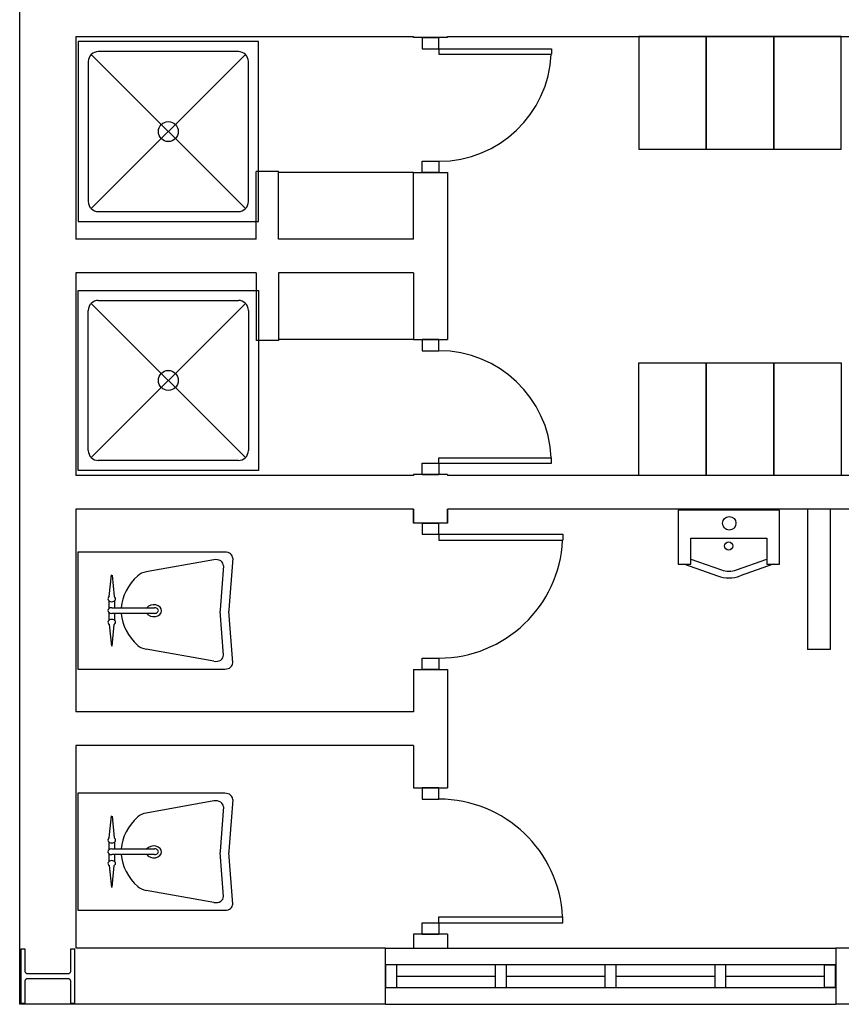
# Model space of a CAD drawing. Header units: millimetres. Extents: x -559 to 10735, y -2326 to 222.
# Tile 282 of 656: x 2507.31 to 2509.21, y -1902.6 to -1900.32. Entities that reach past the tile are written whole.
import ezdxf

# ---------------------------------------------------------------- set-up
doc = ezdxf.new("R2010")
doc.units = ezdxf.units.MM
doc.header["$LTSCALE"] = 4
doc.layers.add('Planta Baixa', color=251, linetype='Continuous')

# ---------------------------------------------------------------- blocks, each defined once
blk = doc.blocks.new('AUD18D1S-flat-45-flat-1')
at = {"color": 9}
for p, q in [((-0.075, 0), (0.075, 0)), ((0.075, -0.65), (-0.075, -0.65))]:
    blk.add_line(p, q, dxfattribs=at)
blk = doc.blocks.new('AUD19D1S-flat-45-flat-1')
at = {"color": 9}
for p, q in [((0, 0), (0, 0)), ((0, -0.65), (0, -0.65))]:
    blk.add_line(p, q, dxfattribs=at)
blk = doc.blocks.new('AUD37D1S-flat-117-flat-1')
at = {"color": 9}
for p, q in [((0.0375, 0), (-0.0375, 0)), ((-0.0375, 0), (-0.0375, -0.05)), ((0.0375, -0.05), (0.0375, 0)), ((-0.0375, -0.05), (0.0375, -0.05))]:
    blk.add_line(p, q, dxfattribs=at)
at = {"color": 9, "oblique": 22.6199, "width": 1.083333, "flags": 3}
for p in [(-0.0375, -0.05), (0, -0.05), (0.0375, -0.05)]:
    blk.add_attdef('JAMBPT', p, '', height=0.00588, rotation=326.3099, dxfattribs=at)
at = {"color": 9, "width": 0.666667, "flags": 3}
for p in [(0, -0.05), (0.0375, -0.05)]:
    blk.add_attdef('JAMBPT', p, '', height=0.0075, rotation=270, dxfattribs=at)
blk = doc.blocks.new('AUD37D1S-flat-116-flat-1')
at = {"color": 9}
for p, q in [((-0.0375, 0.05), (0.0375, 0.05)), ((-0.0375, 0), (-0.0375, 0.05)), ((0.0375, 0.05), (0.0375, 0)), ((0.0375, 0), (-0.0375, 0))]:
    blk.add_line(p, q, dxfattribs=at)
at = {"color": 9, "text_generation_flag": 4, "flags": 3}
for p, height, rotation, width in [((-0.0375, 0.05), 0.00588, 33.6901, 1.083333), ((0, 0.05), 0.0075, 90, 0.666667), ((0, 0.05), 0.00588, 33.6901, 1.083333), ((0.0375, 0.05), 0.0075, 90, 0.666667), ((0.0375, 0.05), 0.00588, 33.6901, 1.083333)]:
    blk.add_attdef('JAMBPT', p, '', height=height, rotation=rotation, dxfattribs=dict(at, width=width))
blk = doc.blocks.new('AUD41D1S-flat-30-flat-1')
at = {"color": 9}
for p, q in [((0.0375, 0.325), (-0.0375, 0.325)), ((-0.0375, -0.325), (0.0375, -0.325))]:
    blk.add_line(p, q, dxfattribs=at)
blk = doc.blocks.new('AUD30D1S-flat-10-flat-1')
at = {"color": 9}
for p, q in [((0, -0.275), (0, -0.2483)), ((0, -0.2483), (0.5498, -0.2483)), ((0.5498, -0.275), (0.5498, -0.2483)), ((0, -0.275), (0.5498, -0.275))]:
    blk.add_line(p, q, dxfattribs=at)
blk.add_ellipse((0, -0.275), major_axis=(-0.3888, 0.3888), ratio=1, start_param=3.975621, end_param=5.497787, dxfattribs=at)
blk = doc.blocks.new('A1064DA-flat-4-flat-1')
at = {"color": 9}
for p, q in [((0, -0.4), (0, 0.4)), ((0, 0.4), (0.8, 0.4)), ((0.8, 0.4), (0.8, -0.4)), ((0.0889, 0.3556), (0.7111, 0.3556)), ((0.0444, -0.3111), (0.0444, 0.3111)), ((0.7425, 0.3425), (0.0575, -0.3425)), ((0.0575, 0.3425), (0.7425, -0.3425)), ((0.7556, 0.3111), (0.7556, -0.3111)), ((0.7111, -0.3556), (0.0889, -0.3556)), ((0.8, -0.4), (0, -0.4))]:
    blk.add_line(p, q, dxfattribs=at)
for centre, major_axis, start_param, end_param in [((0.0889, 0.3111), (0.0314, -0.0314), 2.356194, 3.926992), ((0.7111, 0.3111), (0.0314, -0.0314), 0.785397, 2.356195), ((0.4, 0), (0.0314, -0.0314), 0.785398, 7.068583), ((0.0889, -0.3111), (-0.0314, -0.0314), -0.785399, 0.785399), ((0.7111, -0.3111), (-0.0314, -0.0314), 0.785397, 2.356195)]:
    blk.add_ellipse(centre, major_axis=major_axis, ratio=1, start_param=start_param, end_param=end_param, dxfattribs=at)
blk = doc.blocks.new('A1138DD-flat-2-flat-1')
at = {"color": 9}
for p, q in [((0, 0.26), (0, -0.26)), ((0.6534, 0.26), (0, 0.26)), ((0.6043, 0.2256), (0.3034, 0.1719)), ((0.6879, 0.2325), (0.6703, 0.003)), ((0.6467, 0.1988), (0.6317, 0.003)), ((0.1398, 0.0618), (0.1492, 0.159)), ((0.1524, 0.1576), (0.1615, 0.0618)), ((0.1389, 0.0091), (0.1389, 0.0429)), ((0.1507, 0.0127), (0.3408, 0.0127)), ((0.1625, 0.0429), (0.1625, 0.0127)), ((0.1389, -0.0429), (0.1389, -0.0091)), ((0.3408, -0.0127), (0.1507, -0.0127)), ((0.1625, -0.0127), (0.1625, -0.0429)), ((0.6467, -0.1988), (0.6317, -0.003)), ((0.6879, -0.2325), (0.6703, -0.003)), ((0.1398, -0.0618), (0.1492, -0.159)), ((0.1524, -0.1576), (0.1615, -0.0618)), ((0.6043, -0.2256), (0.3034, -0.1719)), ((0, -0.26), (0.6534, -0.26))]:
    blk.add_line(p, q, dxfattribs=at)
for centre, major_axis, start_param, end_param in [((0.6123, 0.2003), (0.0345, 0), -0.057781, 1.803372), ((0.6534, 0.234), (0.0345, 0), -0.057781, 1.570796), ((0.5115, 0), (0.3197, 0), 2.444575, 3.088713), ((0.3193, 0.1213), (-0.069, 0), -1.33822, -0.697017), ((0.1507, 0.052), (-0.0169, 0), -0.873805, 4.014592), ((0.1507, 0), (-0.0169, 0), -1.570796, 1.570796), ((0.3369, -0.0007), (-0.035, 0), 0.474851, 5.750777), ((0.3408, 0), (-0.0169, 0), 1.570796, 4.712389), ((0.7006, 0), (-0.069, 0), -0.057781, 0.057781), ((0.7392, 0), (-0.069, 0), -0.057781, 0.057781), ((0.1507, -0.052), (-0.0169, 0), 2.268617, 7.15699), ((0.5115, 0), (-0.3197, 0), 0.05288, 0.697017), ((0.3193, -0.1213), (0.069, 0), -2.444575, -1.803372), ((0.6123, -0.2003), (-0.0345, 0), 1.33822, 3.199374), ((0.6534, -0.234), (-0.0345, 0), 1.570796, 3.199374)]:
    blk.add_ellipse(centre, major_axis=major_axis, ratio=0.753623, start_param=start_param, end_param=end_param, dxfattribs=at)
blk = doc.blocks.new('A1163DA-flat-1-flat-1')
at = {"color": 9}
for p, q in [((-0.1687, -0.2173), (-0.0336, -0.2656)), ((0.0336, -0.2656), (0.1687, -0.2173)), ((-0.1969, -0.24), (-0.0504, -0.2923)), ((0.1969, -0.24), (0.0504, -0.2923))]:
    blk.add_line(p, q, dxfattribs=at)
blk.add_lwpolyline([(-0.225, 0), (-0.225, -0.24), (-0.1687, -0.24), (-0.1687, -0.1244), (0.1687, -0.1244), (0.1687, -0.24), (0.225, -0.24), (0.225, 0)], close=True, dxfattribs=at)
for centre, radius in [((0.0014, -0.0582), 0.03), ((-0.0011, -0.159), 0.018)]:
    blk.add_circle(centre, radius, dxfattribs=at)
for centre, radius in [((0, -0.151), 0.15), ((0, -0.1714), 0.1)]:
    blk.add_arc(centre, radius, 250.355, 289.645, dxfattribs=at)
blk = doc.blocks.new('A1095D1-flat-21-flat-1')
at = {"color": 9}
for p, q in [((-0.3, 0), (-0.3, -0.5)), ((0, 0), (-0.3, 0)), ((0, -0.5), (0, 0)), ((-0.3, -0.5), (0, -0.5))]:
    blk.add_line(p, q, dxfattribs=at)
blk = doc.blocks.new('A1095D1-flat-18-flat-1')
at = {"color": 9}
for p, q in [((-0.3, 0), (-0.3, -0.5)), ((0, 0), (-0.3, 0)), ((0, -0.5), (0, 0)), ((-0.3, -0.5), (0, -0.5))]:
    blk.add_line(p, q, dxfattribs=at)
blk = doc.blocks.new('A1095D1-flat-17-flat-1')
at = {"color": 9}
for p, q in [((-0.3, 0), (-0.3, -0.5)), ((0, 0), (-0.3, 0)), ((0, -0.5), (0, 0)), ((-0.3, -0.5), (0, -0.5))]:
    blk.add_line(p, q, dxfattribs=at)
blk = doc.blocks.new('A1138DD-flat-1-flat-1')
at = {"color": 9}
for p, q in [((0, 0.26), (0, -0.26)), ((0.6534, 0.26), (0, 0.26)), ((0.6043, 0.2256), (0.3034, 0.1719)), ((0.6879, 0.2325), (0.6703, 0.003)), ((0.6467, 0.1988), (0.6317, 0.003)), ((0.1398, 0.0618), (0.1492, 0.159)), ((0.1524, 0.1576), (0.1615, 0.0618)), ((0.1389, 0.0091), (0.1389, 0.0429)), ((0.1507, 0.0127), (0.3408, 0.0127)), ((0.1625, 0.0429), (0.1625, 0.0127)), ((0.1389, -0.0429), (0.1389, -0.0091)), ((0.3408, -0.0127), (0.1507, -0.0127)), ((0.1625, -0.0127), (0.1625, -0.0429)), ((0.6467, -0.1988), (0.6317, -0.003)), ((0.6879, -0.2325), (0.6703, -0.003)), ((0.1398, -0.0618), (0.1492, -0.159)), ((0.1524, -0.1576), (0.1615, -0.0618)), ((0.6043, -0.2256), (0.3034, -0.1719)), ((0, -0.26), (0.6534, -0.26))]:
    blk.add_line(p, q, dxfattribs=at)
for centre, major_axis, start_param, end_param in [((0.6123, 0.2003), (0.0345, 0), -0.057781, 1.803372), ((0.6534, 0.234), (0.0345, 0), -0.057781, 1.570796), ((0.5115, 0), (0.3197, 0), 2.444575, 3.088713), ((0.3193, 0.1213), (-0.069, 0), -1.33822, -0.697017), ((0.1507, 0.052), (-0.0169, 0), -0.873805, 4.014592), ((0.1507, 0), (-0.0169, 0), -1.570796, 1.570796), ((0.3369, -0.0007), (-0.035, 0), 0.474851, 5.750777), ((0.3408, 0), (-0.0169, 0), 1.570796, 4.712389), ((0.7006, 0), (-0.069, 0), -0.057781, 0.057781), ((0.7392, 0), (-0.069, 0), -0.057781, 0.057781), ((0.1507, -0.052), (-0.0169, 0), 2.268617, 7.15699), ((0.5115, 0), (-0.3197, 0), 0.05288, 0.697017), ((0.3193, -0.1213), (-0.069, 0), 0.697017, 1.33822), ((0.6123, -0.2003), (0.0345, 0), -1.803372, 0.057781), ((0.6534, -0.234), (-0.0345, 0), 1.570796, 3.199374)]:
    blk.add_ellipse(centre, major_axis=major_axis, ratio=0.753623, start_param=start_param, end_param=end_param, dxfattribs=at)
blk = doc.blocks.new('AUD18D1S-flat-40-flat-1')
at = {"color": 9}
for p, q in [((-0.075, 0), (0.075, 0)), ((0.075, -0.6), (-0.075, -0.6))]:
    blk.add_line(p, q, dxfattribs=at)
blk = doc.blocks.new('AUD19D1S-flat-40-flat-1')
at = {"color": 9}
for p, q in [((0, 0), (0, 0)), ((0, -0.6), (0, -0.6))]:
    blk.add_line(p, q, dxfattribs=at)
blk = doc.blocks.new('AUD37D1S-flat-104-flat-1')
at = {"color": 9}
for p, q in [((0.0375, 0), (-0.0375, 0)), ((-0.0375, 0), (-0.0375, -0.05)), ((0.0375, -0.05), (0.0375, 0)), ((-0.0375, -0.05), (0.0375, -0.05))]:
    blk.add_line(p, q, dxfattribs=at)
at = {"color": 9, "oblique": 22.6199, "width": 1.083333, "flags": 3}
for p in [(-0.0375, -0.05), (0, -0.05), (0.0375, -0.05)]:
    blk.add_attdef('JAMBPT', p, '', height=0.00588, rotation=326.3099, dxfattribs=at)
at = {"color": 9, "width": 0.666667, "flags": 3}
for p in [(0, -0.05), (0.0375, -0.05)]:
    blk.add_attdef('JAMBPT', p, '', height=0.0075, rotation=270, dxfattribs=at)
blk = doc.blocks.new('AUD37D1S-flat-103-flat-1')
at = {"color": 9}
for p, q in [((-0.0375, 0.05), (0.0375, 0.05)), ((-0.0375, 0), (-0.0375, 0.05)), ((0.0375, 0.05), (0.0375, 0)), ((0.0375, 0), (-0.0375, 0))]:
    blk.add_line(p, q, dxfattribs=at)
at = {"color": 9, "text_generation_flag": 4, "flags": 3}
for p, height, rotation, width in [((-0.0375, 0.05), 0.00588, 33.6901, 1.083333), ((0, 0.05), 0.0075, 90, 0.666667), ((0, 0.05), 0.00588, 33.6901, 1.083333), ((0.0375, 0.05), 0.0075, 90, 0.666667), ((0.0375, 0.05), 0.00588, 33.6901, 1.083333)]:
    blk.add_attdef('JAMBPT', p, '', height=height, rotation=rotation, dxfattribs=dict(at, width=width))
blk = doc.blocks.new('AUD41D1S-flat-26-flat-1')
at = {"color": 9}
for p, q in [((0.0375, 0.3), (-0.0375, 0.3)), ((-0.0375, -0.3), (0.0375, -0.3))]:
    blk.add_line(p, q, dxfattribs=at)
blk = doc.blocks.new('AUD30D1S-flat-9-flat-1')
at = {"color": 9}
for p, q in [((0, -0.25), (0, -0.2257)), ((0, -0.2257), (0.4999, -0.2257)), ((0, -0.25), (0.4999, -0.25)), ((0.4999, -0.25), (0.4999, -0.2257))]:
    blk.add_line(p, q, dxfattribs=at)
blk.add_ellipse((0, -0.25), major_axis=(-0.3535, 0.3535), ratio=1, start_param=3.975621, end_param=5.497787, dxfattribs=at)
blk = doc.blocks.new('AUD41D1S-flat-25-flat-1')
at = {"color": 9}
for p, q in [((-0.0375, 0.3), (0.0375, 0.3)), ((0.0375, -0.3), (-0.0375, -0.3))]:
    blk.add_line(p, q, dxfattribs=at)
blk = doc.blocks.new('AUD37D1S-flat-102-flat-1')
at = {"color": 9}
for p, q in [((0.0375, 0), (-0.0375, 0)), ((-0.0375, 0), (-0.0375, -0.05)), ((0.0375, -0.05), (0.0375, 0)), ((-0.0375, -0.05), (0.0375, -0.05))]:
    blk.add_line(p, q, dxfattribs=at)
at = {"color": 9, "oblique": 22.6199, "width": 1.083333, "flags": 3}
for p in [(-0.0375, -0.05), (0, -0.05), (0.0375, -0.05)]:
    blk.add_attdef('JAMBPT', p, '', height=0.00588, rotation=326.3099, dxfattribs=at)
at = {"color": 9, "width": 0.666667, "flags": 3}
for p in [(0, -0.05), (0.0375, -0.05)]:
    blk.add_attdef('JAMBPT', p, '', height=0.0075, rotation=270, dxfattribs=at)
blk = doc.blocks.new('AUD37D1S-flat-101-flat-1')
at = {"color": 9}
for p, q in [((-0.0375, 0.05), (0.0375, 0.05)), ((-0.0375, 0), (-0.0375, 0.05)), ((0.0375, 0.05), (0.0375, 0)), ((0.0375, 0), (-0.0375, 0))]:
    blk.add_line(p, q, dxfattribs=at)
at = {"color": 9, "text_generation_flag": 4, "flags": 3}
for p, height, rotation, width in [((-0.0375, 0.05), 0.00588, 33.6901, 1.083333), ((0, 0.05), 0.0075, 90, 0.666667), ((0, 0.05), 0.00588, 33.6901, 1.083333), ((0.0375, 0.05), 0.0075, 90, 0.666667), ((0.0375, 0.05), 0.00588, 33.6901, 1.083333)]:
    blk.add_attdef('JAMBPT', p, '', height=height, rotation=rotation, dxfattribs=dict(at, width=width))
blk = doc.blocks.new('AUD19D1S-flat-39-flat-1')
at = {"color": 9}
for p, q in [((0, 0.6), (0, 0.6)), ((0, 0), (0, 0))]:
    blk.add_line(p, q, dxfattribs=at)
blk = doc.blocks.new('AUD18D1S-flat-39-flat-1')
at = {"color": 9}
for p, q in [((0.075, 0.6), (-0.075, 0.6)), ((-0.075, 0), (0.075, 0))]:
    blk.add_line(p, q, dxfattribs=at)
blk = doc.blocks.new('A1064DA-flat-3-flat-1')
at = {"color": 9}
for p, q in [((0.8, 0.4), (0, 0.4)), ((0, 0.4), (0, -0.4)), ((0.8, -0.4), (0.8, 0.4)), ((0.7111, 0.3556), (0.0889, 0.3556)), ((0.0444, 0.3111), (0.0444, -0.3111)), ((0.7425, -0.3425), (0.0575, 0.3425)), ((0.0575, -0.3425), (0.7425, 0.3425)), ((0.7556, -0.3111), (0.7556, 0.3111)), ((0.0889, -0.3556), (0.7111, -0.3556)), ((0, -0.4), (0.8, -0.4))]:
    blk.add_line(p, q, dxfattribs=at)
for centre, major_axis, start_param, end_param in [((0.0889, 0.3111), (-0.0314, 0.0314), -0.785399, 0.785399), ((0.7111, 0.3111), (-0.0314, 0.0314), 3.92699, 5.497788), ((0.4, 0), (-0.0314, 0.0314), 3.926991, 10.210176), ((0.0889, -0.3111), (0.0314, 0.0314), 2.356194, 3.926992), ((0.7111, -0.3111), (0.0314, 0.0314), 3.92699, 5.497788)]:
    blk.add_ellipse(centre, major_axis=major_axis, ratio=1, start_param=start_param, end_param=end_param, dxfattribs=at)
blk = doc.blocks.new('AUD30D1S-flat-8-flat-1')
at = {"color": 9}
for p, q in [((0, 0.25), (0, 0.2257)), ((0, 0.25), (0.4999, 0.25)), ((0, 0.2257), (0.4999, 0.2257)), ((0.4999, 0.25), (0.4999, 0.2257))]:
    blk.add_line(p, q, dxfattribs=at)
blk.add_ellipse((0, 0.25), major_axis=(-0.3535, -0.3535), ratio=1, start_param=0.785398, end_param=2.307564, dxfattribs=at)
blk = doc.blocks.new('A1095D1-flat-16-flat-1')
at = {"color": 9}
for p, q in [((-0.3, 0), (-0.3, 0.5)), ((-0.3, 0.5), (0, 0.5)), ((0, 0.5), (0, 0)), ((0, 0), (-0.3, 0))]:
    blk.add_line(p, q, dxfattribs=at)
blk = doc.blocks.new('A1095D1-flat-15-flat-1')
at = {"color": 9}
for p, q in [((-0.3, 0), (-0.3, 0.5)), ((-0.3, 0.5), (0, 0.5)), ((0, 0.5), (0, 0)), ((0, 0), (-0.3, 0))]:
    blk.add_line(p, q, dxfattribs=at)
blk = doc.blocks.new('A1095D1-flat-14-flat-1')
at = {"color": 9}
for p, q in [((-0.3, 0), (-0.3, 0.5)), ((-0.3, 0.5), (0, 0.5)), ((0, 0.5), (0, 0)), ((0, 0), (-0.3, 0))]:
    blk.add_line(p, q, dxfattribs=at)
blk = doc.blocks.new('AUW01D3S-flat-10-flat-1')
at = {"color": 9}
for p, q in [((0, 0.125), (2, 0.125)), ((0, -0.125), (2, -0.125))]:
    blk.add_line(p, q, dxfattribs=at)
blk = doc.blocks.new('AUD18D1S-flat-20-flat-1')
at = {"color": 9}
for p, q in [((0, -0.125), (0, 0.125)), ((2, 0.125), (2, -0.125))]:
    blk.add_line(p, q, dxfattribs=at)
blk = doc.blocks.new('AUD19D1S-flat-20-flat-1')
at = {"color": 9}
for p, q in [((0, 0), (0, 0)), ((2, 0), (2, 0))]:
    blk.add_line(p, q, dxfattribs=at)
blk = doc.blocks.new('AUD37D1S-flat-58-flat-1')
at = {"color": 9}
for p, q in [((0, 0.05), (0, -0.05)), ((0.05, 0.05), (0, 0.05)), ((0.05, -0.05), (0.05, 0.05)), ((0, -0.05), (0.05, -0.05))]:
    blk.add_line(p, q, dxfattribs=at)
at = {"color": 9, "oblique": 36.8699, "width": 1.25, "flags": 3}
for p in [(0.05, 0.05), (0.05, 0), (0.05, -0.05)]:
    blk.add_attdef('JAMBPT', p, '', height=0.00632, rotation=63.4349, dxfattribs=at)
at = {"color": 9, "width": 0.5, "flags": 3}
for p in [(0.05, 0.05), (0.05, 0)]:
    blk.add_attdef('JAMBPT', p, '', height=0.01, dxfattribs=at)
blk = doc.blocks.new('AUD37D1S-flat-57-flat-1')
at = {"color": 9}
for p, q in [((-0.05, 0.05), (0, 0.05)), ((-0.05, -0.05), (-0.05, 0.05)), ((0, 0.05), (0, -0.05)), ((0, -0.05), (-0.05, -0.05))]:
    blk.add_line(p, q, dxfattribs=at)
at = {"color": 9, "text_generation_flag": 4, "flags": 3}
for p, height, rotation, width in [((-0.05, 0.05), 0.00632, 116.5651, 1.25), ((-0.05, 0.05), 0.01, 180, 0.5), ((-0.05, 0), 0.01, 180, 0.5), ((-0.05, 0), 0.00632, 116.5651, 1.25), ((-0.05, -0.05), 0.00632, 116.5651, 1.25)]:
    blk.add_attdef('JAMBPT', p, '', height=height, rotation=rotation, dxfattribs=dict(at, width=width))
blk = doc.blocks.new('AUD40D1S-flat-20-flat-1')
at = {"color": 9}
for p, q in [((-1, 0.05), (-1, -0.05)), ((1, 0.05), (-1, 0.05)), ((1, -0.05), (1, 0.05)), ((-1, -0.05), (1, -0.05))]:
    blk.add_line(p, q, dxfattribs=at)
blk = doc.blocks.new('AUD40D1S-flat-19-flat-1')
at = {"color": 9}
for p, q in [((-1, 0.05), (-1, -0.05)), ((1, 0.05), (-1, 0.05)), ((1, -0.05), (1, 0.05)), ((-1, -0.05), (1, -0.05))]:
    blk.add_line(p, q, dxfattribs=at)
blk = doc.blocks.new('AUD37D1S-flat-56-flat-1')
at = {"color": 9}
for p, q in [((0, 0.05), (0, -0.05)), ((0.05, 0.05), (0, 0.05)), ((0.05, -0.05), (0.05, 0.05)), ((0, -0.05), (0.05, -0.05))]:
    blk.add_line(p, q, dxfattribs=at)
at = {"color": 9, "oblique": 36.8699, "width": 1.25, "flags": 3}
for p in [(0.05, 0.05), (0.05, 0), (0.05, -0.05)]:
    blk.add_attdef('JAMBPT', p, '', height=0.00632, rotation=63.4349, dxfattribs=at)
at = {"color": 9, "width": 0.5, "flags": 3}
for p in [(0.05, 0.05), (0.05, 0)]:
    blk.add_attdef('JAMBPT', p, '', height=0.01, dxfattribs=at)
blk = doc.blocks.new('AUD37D1S-flat-55-flat-1')
at = {"color": 9}
for p, q in [((0, 0.05), (0, -0.05)), ((0.05, 0.05), (0, 0.05)), ((0.05, -0.05), (0.05, 0.05)), ((0, -0.05), (0.05, -0.05))]:
    blk.add_line(p, q, dxfattribs=at)
at = {"color": 9, "oblique": 36.8699, "width": 1.25, "flags": 3}
for p in [(0.05, 0.05), (0.05, 0), (0.05, -0.05)]:
    blk.add_attdef('JAMBPT', p, '', height=0.00632, rotation=63.4349, dxfattribs=at)
at = {"color": 9, "width": 0.5, "flags": 3}
for p in [(0.05, 0.05), (0.05, 0)]:
    blk.add_attdef('JAMBPT', p, '', height=0.01, dxfattribs=at)
blk = doc.blocks.new('AUD37D1S-flat-54-flat-1')
at = {"color": 9}
for p, q in [((0, 0.05), (0, -0.05)), ((0.05, 0.05), (0, 0.05)), ((0.05, -0.05), (0.05, 0.05)), ((0, -0.05), (0.05, -0.05))]:
    blk.add_line(p, q, dxfattribs=at)
at = {"color": 9, "oblique": 36.8699, "width": 1.25, "flags": 3}
for p in [(0.05, 0.05), (0.05, 0), (0.05, -0.05)]:
    blk.add_attdef('JAMBPT', p, '', height=0.00632, rotation=63.4349, dxfattribs=at)
at = {"color": 9, "width": 0.5, "flags": 3}
for p in [(0.05, 0.05), (0.05, 0)]:
    blk.add_attdef('JAMBPT', p, '', height=0.01, dxfattribs=at)
blk = doc.blocks.new('AUW01D1S-flat-26-flat-1')
at = {"color": 9}
blk.add_line((-0.21875, 0), (0.21875, 0), dxfattribs=at)
blk = doc.blocks.new('AUW01D1S-flat-25-flat-1')
at = {"color": 9}
blk.add_line((-0.21875, 0), (0.21875, 0), dxfattribs=at)
blk = doc.blocks.new('AUW01D1S-flat-24-flat-1')
at = {"color": 9}
blk.add_line((-0.21875, 0), (0.21875, 0), dxfattribs=at)
blk = doc.blocks.new('AUW01D1S-flat-23-flat-1')
at = {"color": 9}
blk.add_line((-0.21875, 0), (0.21875, 0), dxfattribs=at)
blk = doc.blocks.new('AUD18D1S-flat-1-flat-1')
at = {"color": 9}
for p, q in [((0.075, 0.65), (-0.075, 0.65)), ((-0.075, 0), (0.075, 0))]:
    blk.add_line(p, q, dxfattribs=at)
blk = doc.blocks.new('AUD19D1S-flat-1-flat-1')
at = {"color": 9}
for p, q in [((0, 0.65), (0, 0.65)), ((0, 0), (0, 0))]:
    blk.add_line(p, q, dxfattribs=at)
blk = doc.blocks.new('AUD37D1S-flat-2-flat-1')
at = {"color": 9}
for p, q in [((-0.0375, 0.05), (0.0375, 0.05)), ((-0.0375, 0), (-0.0375, 0.05)), ((0.0375, 0.05), (0.0375, 0)), ((0.0375, 0), (-0.0375, 0))]:
    blk.add_line(p, q, dxfattribs=at)
at = {"color": 9, "text_generation_flag": 4, "flags": 3}
for p, height, rotation, width in [((-0.0375, 0.05), 0.00588, 33.6901, 1.083333), ((0, 0.05), 0.0075, 90, 0.666667), ((0, 0.05), 0.00588, 33.6901, 1.083333), ((0.0375, 0.05), 0.0075, 90, 0.666667), ((0.0375, 0.05), 0.00588, 33.6901, 1.083333)]:
    blk.add_attdef('JAMBPT', p, '', height=height, rotation=rotation, dxfattribs=dict(at, width=width))
blk = doc.blocks.new('AUD37D1S-flat-1-flat-1')
at = {"color": 9}
for p, q in [((0.0375, 0), (-0.0375, 0)), ((-0.0375, 0), (-0.0375, -0.05)), ((0.0375, -0.05), (0.0375, 0)), ((-0.0375, -0.05), (0.0375, -0.05))]:
    blk.add_line(p, q, dxfattribs=at)
at = {"color": 9, "oblique": 22.6199, "width": 1.083333, "flags": 3}
for p in [(-0.0375, -0.05), (0, -0.05), (0.0375, -0.05)]:
    blk.add_attdef('JAMBPT', p, '', height=0.00588, rotation=326.3099, dxfattribs=at)
at = {"color": 9, "width": 0.666667, "flags": 3}
for p in [(0, -0.05), (0.0375, -0.05)]:
    blk.add_attdef('JAMBPT', p, '', height=0.0075, rotation=270, dxfattribs=at)
blk = doc.blocks.new('AUD41D1S-flat-1-flat-1')
at = {"color": 9}
for p, q in [((-0.0375, 0.325), (0.0375, 0.325)), ((0.0375, -0.325), (-0.0375, -0.325))]:
    blk.add_line(p, q, dxfattribs=at)
blk = doc.blocks.new('AUD30D1S-flat-1-flat-1')
at = {"color": 9}
for p, q in [((0, 0.275), (0, 0.2483)), ((0, 0.275), (0.5498, 0.275)), ((0.5498, 0.275), (0.5498, 0.2483)), ((0, 0.2483), (0.5498, 0.2483))]:
    blk.add_line(p, q, dxfattribs=at)
blk.add_ellipse((0, 0.275), major_axis=(-0.3888, -0.3888), ratio=1, start_param=0.785398, end_param=2.307564, dxfattribs=at)

msp = doc.modelspace()

# ---------------------------------------------------------------- linework, layer by layer
at = {"layer": 'Planta Baixa'}
for p, q in [((2507.3095, -1902.5954), (2507.3095, -1899.8687)), ((2507.4393, -1900.3621), (2507.4393, -1900.8296)), ((2507.4393, -1900.3621), (2508.2184, -1900.3621)), ((2508.2184, -1900.3642), (2508.2184, -1900.3621)), ((2508.2963, -1900.3621), (2510.2958, -1900.3621)), ((2508.2963, -1900.3642), (2508.2963, -1900.3621)), ((2507.9068, -1900.6738), (2507.8548, -1900.6738)), ((2507.8548, -1900.8296), (2507.8548, -1900.6738)), ((2507.9068, -1900.8296), (2507.9068, -1900.6738)), ((2508.2184, -1900.6758), (2507.9068, -1900.6758)), ((2508.2184, -1900.8296), (2508.2184, -1900.6758)), ((2508.2963, -1900.6758), (2508.2963, -1901.0612)), ((2507.8548, -1900.8296), (2507.4393, -1900.8296)), ((2508.2184, -1900.8296), (2507.9068, -1900.8296)), ((2507.8548, -1900.9075), (2507.4393, -1900.9075)), ((2507.4393, -1900.9075), (2507.4393, -1901.3749)), ((2507.8548, -1900.9075), (2507.8548, -1901.0633)), ((2508.2184, -1900.9075), (2507.9068, -1900.9075)), ((2507.9068, -1900.9075), (2507.9068, -1901.0633)), ((2508.2184, -1900.9075), (2508.2184, -1901.0612)), ((2507.9068, -1901.0633), (2507.8548, -1901.0633)), ((2508.2184, -1901.0612), (2507.9068, -1901.0612)), ((2508.2184, -1901.3749), (2507.4393, -1901.3749)), ((2508.2184, -1901.3728), (2508.2184, -1901.3749)), ((2508.2963, -1901.3728), (2508.2963, -1901.3749)), ((2509.8675, -1901.3749), (2508.2963, -1901.3749)), ((2508.2184, -1901.4528), (2507.4393, -1901.4528)), ((2507.4393, -1901.4528), (2507.4393, -1901.9202)), ((2508.2184, -1901.4528), (2508.2184, -1901.4848)), ((2508.2184, -1901.4848), (2508.2184, -1901.4528)), ((2508.2963, -1901.4528), (2508.2963, -1901.4848)), ((2509.7116, -1901.4528), (2508.2963, -1901.4528)), ((2508.2963, -1901.4848), (2508.2963, -1901.4528)), ((2509.1271, -1901.4528), (2509.1271, -1901.7765)), ((2509.1791, -1901.4528), (2509.1791, -1901.7765)), ((2509.1791, -1901.7765), (2509.1271, -1901.7765)), ((2508.2184, -1901.8224), (2508.2184, -1901.9202)), ((2508.2963, -1901.8224), (2508.2963, -1902.0959)), ((2508.2184, -1901.9202), (2507.4393, -1901.9202)), ((2508.2184, -1901.9981), (2507.4393, -1901.9981)), ((2507.4393, -1901.9981), (2507.4393, -1902.4656)), ((2508.2184, -1901.9981), (2508.2184, -1902.0959)), ((2508.2184, -1902.4335), (2508.2184, -1902.4656)), ((2508.2963, -1902.4335), (2508.2963, -1902.4656)), ((2508.1535, -1902.4656), (2507.4393, -1902.4656)), ((2509.7116, -1902.4656), (2509.1922, -1902.4656)), ((2508.1535, -1902.5954), (2507.3095, -1902.5954)), ((2510.3737, -1902.5954), (2509.1922, -1902.5954))]:
    msp.add_line(p, q, dxfattribs=at)
msp.add_lwpolyline([(2507.4367, -1902.4682), (2507.4264, -1902.4682), (2507.4264, -1902.5201, -0.414214), (2507.4212, -1902.5253), (2507.3277, -1902.5253, -0.414214), (2507.3225, -1902.5201), (2507.3225, -1902.4682), (2507.3121, -1902.4682), (2507.3121, -1902.5928), (2507.3225, -1902.5928), (2507.3225, -1902.5409, -0.414214), (2507.3277, -1902.5357), (2507.4212, -1902.5357, -0.414214), (2507.4264, -1902.5409), (2507.4264, -1902.5928), (2507.4367, -1902.5928)], format="xyb", close=True, dxfattribs=at)

# ---------------------------------------------------------------- block references
at = {"layer": 'Planta Baixa', "xscale": 0.5193635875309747, "yscale": 0.5193635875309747, "zscale": 0.5193635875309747}
for name, p in [('AUD18D1S-flat-39-flat-1', (2508.2573, -1900.6758)), ('AUD41D1S-flat-25-flat-1', (2508.2573, -1900.52)), ('AUD37D1S-flat-102-flat-1', (2508.2573, -1900.3642)), ('AUD19D1S-flat-39-flat-1', (2508.2573, -1900.6758)), ('A1095D1-flat-17-flat-1', (2508.8936, -1900.3621)), ('A1095D1-flat-18-flat-1', (2509.0494, -1900.3621)), ('A1095D1-flat-21-flat-1', (2509.2052, -1900.3621)), ('A1064DA-flat-3-flat-1', (2507.4447, -1900.5814)), ('AUD30D1S-flat-8-flat-1', (2508.2768, -1900.52)), ('AUD37D1S-flat-101-flat-1', (2508.2573, -1900.6758)), ('A1064DA-flat-4-flat-1', (2507.4447, -1901.1557)), ('AUD18D1S-flat-40-flat-1', (2508.2573, -1901.0612)), ('AUD37D1S-flat-104-flat-1', (2508.2573, -1901.0612)), ('AUD41D1S-flat-26-flat-1', (2508.2573, -1901.217)), ('AUD19D1S-flat-40-flat-1', (2508.2573, -1901.0612)), ('AUD30D1S-flat-9-flat-1', (2508.2768, -1901.217)), ('A1095D1-flat-16-flat-1', (2508.8936, -1901.3749)), ('A1095D1-flat-15-flat-1', (2509.0494, -1901.3749)), ('A1095D1-flat-14-flat-1', (2509.2052, -1901.3749)), ('AUD37D1S-flat-103-flat-1', (2508.2573, -1901.3728)), ('A1163DA-flat-1-flat-1', (2508.9459, -1901.4551)), ('AUD18D1S-flat-1-flat-1', (2508.2573, -1901.8224)), ('AUD37D1S-flat-1-flat-1', (2508.2573, -1901.4848)), ('AUD41D1S-flat-1-flat-1', (2508.2573, -1901.6536)), ('AUD19D1S-flat-1-flat-1', (2508.2573, -1901.8224)), ('AUD30D1S-flat-1-flat-1', (2508.2768, -1901.6536)), ('A1138DD-flat-2-flat-1', (2507.4437, -1901.6867)), ('AUD37D1S-flat-2-flat-1', (2508.2573, -1901.8224)), ('A1138DD-flat-1-flat-1', (2507.4437, -1902.2433)), ('AUD18D1S-flat-45-flat-1', (2508.2573, -1902.0959)), ('AUD37D1S-flat-117-flat-1', (2508.2573, -1902.0959)), ('AUD41D1S-flat-30-flat-1', (2508.2573, -1902.2647)), ('AUD19D1S-flat-45-flat-1', (2508.2573, -1902.0959)), ('AUD30D1S-flat-10-flat-1', (2508.2768, -1902.2647)), ('AUD37D1S-flat-116-flat-1', (2508.2573, -1902.4335)), ('AUW01D3S-flat-10-flat-1', (2508.1535, -1902.5305)), ('AUD18D1S-flat-20-flat-1', (2508.1535, -1902.5305)), ('AUD37D1S-flat-58-flat-1', (2508.1535, -1902.5305)), ('AUD40D1S-flat-20-flat-1', (2508.6728, -1902.5305)), ('AUD40D1S-flat-19-flat-1', (2508.6728, -1902.5305)), ('AUD37D1S-flat-56-flat-1', (2508.4067, -1902.5305)), ('AUD37D1S-flat-55-flat-1', (2508.6598, -1902.5305)), ('AUD37D1S-flat-54-flat-1', (2508.913, -1902.5305)), ('AUD37D1S-flat-57-flat-1', (2509.1922, -1902.5305)), ('AUD19D1S-flat-20-flat-1', (2508.1535, -1902.5305)), ('AUW01D1S-flat-26-flat-1', (2508.293, -1902.5305)), ('AUW01D1S-flat-25-flat-1', (2508.5462, -1902.5305)), ('AUW01D1S-flat-24-flat-1', (2508.7994, -1902.5305)), ('AUW01D1S-flat-23-flat-1', (2509.0526, -1902.5305))]:
    msp.add_blockref(name, p, dxfattribs=at)

doc.saveas('drawing.dxf')
